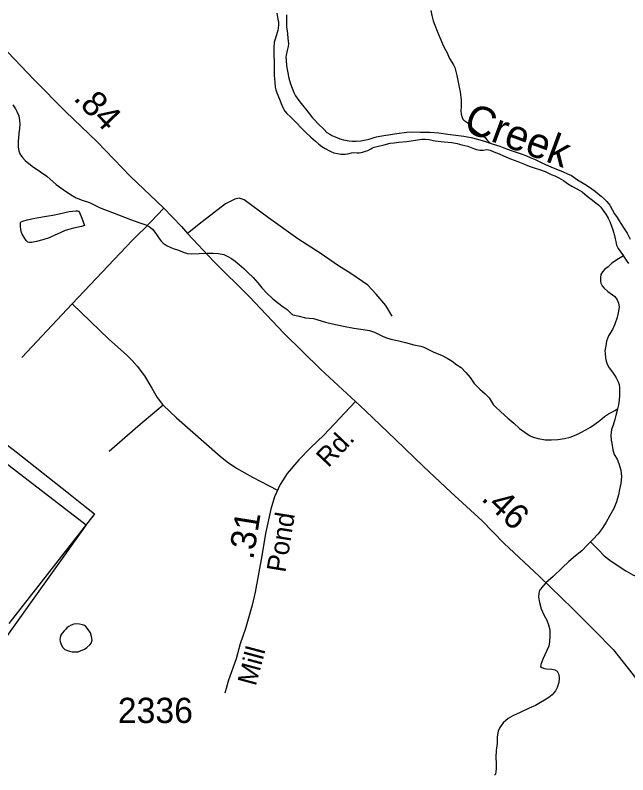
# Model space of a CAD drawing. Extents: x 2220236 to 2384410, y 720751 to 894131.
# Drawn here: x 2334853 to 2337887, y 841986 to 845750 of the extents above; entities that cross this region are included whole.
import ezdxf

# ---------------------------------------------------------------- set-up
doc = ezdxf.new("R2010")
doc.units = 0
doc.layers.add('Default', color=7, linetype='Continuous')

msp = doc.modelspace()

# ---------------------------------------------------------------- linework, layer by layer
at = {"layer": 'Default'}
for points in [[(2333435.5, 846972.6), (2333499.2, 846915.6), (2334005.3, 846400.3), (2334472.8, 845917.9), (2334638.9, 845753.4), (2334782.5, 845601.7), (2334946.6, 845429.7), (2335102.4, 845273.8), (2335258.1, 845122.8), (2335424.1, 844951.8), (2335587.6, 844795), (2335676.2, 844703.7), (2335705.6, 844668.4), (2335837.2, 844529.2), (2336012.3, 844356.4), (2336183.2, 844175.1), (2336367.3, 843995.3), (2336538.7, 843835.7)], [(2332365.2, 846024.2), (2332068.5, 845688.9), (2333452.8, 844595), (2334390.5, 843851.1), (2335203.5, 843224.5), (2334379.5, 842071.2), (2334275.1, 842714.3)], [(2336148.2, 845761), (2336154.3, 845731.1), (2336156.6, 845715.4), (2336156.8, 845701.7), (2336155.7, 845688.5), (2336153.3, 845675.3), (2336143.4, 845643.7), (2336135.7, 845615.5), (2336134.1, 845591.4), (2336134.7, 845553), (2336135, 845520.9), (2336135.4, 845487.4), (2336135.9, 845451.4), (2336138.2, 845419.3), (2336140.6, 845393.1), (2336144.4, 845380.1), (2336148.9, 845364.9), (2336161.3, 845334.9), (2336170.8, 845312.3), (2336177.7, 845295.5), (2336188, 845275.3), (2336198, 845263.5), (2336216.1, 845246.2), (2336230.4, 845234.3), (2336246.6, 845216.3), (2336268.9, 845192.6), (2336291.1, 845171.2), (2336317.4, 845145.3), (2336339.6, 845125.5), (2336356.9, 845111.5), (2336372.1, 845100), (2336387.6, 845089.8), (2336406.4, 845080), (2336416.5, 845074.5), (2336430.5, 845068.5), (2336449.1, 845064.4), (2336466.6, 845061.2), (2336486.6, 845061), (2336500.3, 845063.2), (2336518.5, 845068.9), (2336526.3, 845070.2), (2336546.4, 845067.7), (2336556.2, 845068.1), (2336572.5, 845072.1), (2336588.4, 845076.6), (2336600.4, 845080.4), (2336614.2, 845088.5), (2336622.8, 845093.8), (2336630.9, 845096.4), (2336652, 845101.6), (2336680, 845107.6), (2336709.9, 845116.1), (2336729.8, 845117.9), (2336753.7, 845120.5), (2336791.9, 845125.3), (2336813.8, 845127.9), (2336835.6, 845131.1), (2336867.6, 845135.7), (2336885, 845136.4), (2336901.8, 845134.8), (2336933.9, 845128.5), (2336977.7, 845123.1), (2337015.9, 845119.7), (2337041.8, 845114.2), (2337066, 845108.7), (2337094.2, 845100.6), (2337112.2, 845094.8), (2337128.2, 845088.9)], [(2336196.1, 845751.5), (2336196.6, 845731.8), (2336196.9, 845709.9), (2336196.9, 845691.8), (2336199.7, 845672.9), (2336201.3, 845658.2), (2336203.5, 845636.3), (2336205.9, 845608.5), (2336204.5, 845595.9), (2336200.4, 845576.1), (2336194.4, 845552.2), (2336194.2, 845542.4), (2336194.8, 845527.6), (2336197.2, 845499.8), (2336201.6, 845473.7), (2336208, 845437.9), (2336216.3, 845410.3), (2336224.4, 845388.3), (2336232.9, 845366.7), (2336241.1, 845351.3), (2336249.1, 845338.5), (2336263.3, 845320.4), (2336276.1, 845305.1), (2336297.9, 845277.5), (2336325.3, 845241.5), (2336334.6, 845231.4), (2336352.7, 845214.1), (2336383.1, 845184.1), (2336397.2, 845169.9), (2336410.7, 845160.6), (2336421.4, 845154.5), (2336437.5, 845146.9), (2336461.5, 845137.1), (2336479.7, 845132.9), (2336507.2, 845128.5), (2336523.7, 845125.9), (2336541.8, 845125.6), (2336565.6, 845128.2), (2336581.6, 845130.5), (2336605.6, 845136.4), (2336631.5, 845145), (2336643.2, 845147.8), (2336659.5, 845151.1), (2336689.2, 845155.6), (2336702.6, 845157.8), (2336731, 845162.2), (2336755.4, 845166.5), (2336778.9, 845169.1), (2336793.3, 845171.3), (2336819.1, 845173.1), (2336861.2, 845171.5), (2336907.2, 845170.1), (2336951.3, 845167), (2336995.2, 845161.6), (2337035.5, 845155.7), (2337075.4, 845150.7), (2337111.4, 845145), (2337143.6, 845135.5), (2337181.9, 845123.9), (2337205.8, 845116)], [(2336912, 845774.2), (2336916.1, 845748.1), (2336922.7, 845722.2), (2336930.8, 845700.5), (2336943.2, 845670.5), (2336956.6, 845639.2), (2336970, 845609.2), (2336978.3, 845590.8), (2336990.4, 845567.4), (2337004.9, 845535.1), (2337024.5, 845504.8), (2337031.3, 845491.9), (2337039.8, 845452.2), (2337052.7, 845393.7), (2337056.9, 845370.9), (2337058.8, 845356.2), (2337061, 845342.1), (2337061.8, 845330.7), (2337062.4, 845316.9), (2337061.6, 845296.2), (2337059.8, 845275.8), (2337062.1, 845260.1), (2337066.3, 845243.9), (2337070.3, 845235.9), (2337075.7, 845230.5), (2337090.6, 845220.3), (2337098.5, 845212.4), (2337108.8, 845200.7), (2337124.9, 845183.3), (2337137.5, 845173), (2337149.3, 845165.2), (2337161.4, 845157.5), (2337181.4, 845143.6), (2337189.7, 845133.4), (2337197.6, 845123.9), (2337205.8, 845116)], [(2334841.4, 845305.5), (2334853.7, 845285.7), (2334861.9, 845269.6), (2334870.2, 845251.9), (2334874.5, 845228.1), (2334875.2, 845210.1), (2334873.7, 845191.3), (2334871.3, 845161.7), (2334867.6, 845123.8), (2334868, 845095.9), (2334870.1, 845077.9), (2334875.9, 845064), (2334888.5, 845045.8), (2334902.9, 845030), (2334937.2, 845002.5), (2334977.4, 844974.6), (2335009.8, 844953), (2335056.1, 844912.2), (2335090.6, 844886.7), (2335126.7, 844862.6), (2335155, 844845), (2335185, 844833.8), (2335221.3, 844822.2), (2335273.5, 844796.4), (2335363.9, 844761.7), (2335424.2, 844738.6), (2335470.6, 844720.8), (2335500.5, 844711.5), (2335518.6, 844701.4), (2335532.9, 844689.8), (2335549.2, 844668.2), (2335565.3, 844644.2)], [(2337205.8, 845116), (2337215.8, 845112.2), (2337254, 845100.6), (2337286.4, 845088.8), (2337320.3, 845077), (2337354.6, 845065.3), (2337381.6, 845055.9), (2337404.3, 845046), (2337428.7, 845034.9), (2337455.1, 845022.8), (2337477.2, 845012.9), (2337509.3, 844997.8), (2337563.7, 844976.4), (2337588.8, 844964.9), (2337607.9, 844955.2), (2337637.9, 844935.1), (2337674.3, 844913.6), (2337702.6, 844894.1), (2337726.7, 844876.4), (2337740.9, 844864.5), (2337756.2, 844853), (2337771.2, 844838.8), (2337783.5, 844826.8), (2337797.7, 844809.4), (2337809.7, 844786.9), (2337822.1, 844765.4), (2337834.3, 844747.9), (2337844.5, 844731.9), (2337852.3, 844718.1), (2337867, 844695.7), (2337885.1, 844670.2), (2337899.8, 844640.6)], [(2337128.2, 845088.9), (2337138.1, 845085.3), (2337154.4, 845081.1), (2337170.5, 845081.7), (2337188.4, 845084.1), (2337206.2, 845082.2), (2337224.3, 845074.1), (2337250.7, 845062.7), (2337271.7, 845053.1), (2337306.8, 845038.7), (2337343.1, 845025.5), (2337367.1, 845015.9), (2337399.2, 845002.5), (2337423.5, 844994.3), (2337455.4, 844983.4), (2337477.8, 844975.2), (2337507.9, 844961.6), (2337525.9, 844954.2), (2337546, 844944.5), (2337568.2, 844930.6), (2337588.1, 844916.7), (2337610.4, 844902.8), (2337638.6, 844887.5), (2337660.7, 844875.3), (2337686.9, 844854.1), (2337713.3, 844833.8), (2337730.3, 844819.7), (2337741.5, 844810.4), (2337753.8, 844798.7), (2337765.9, 844782.8), (2337778.1, 844765.2), (2337790.5, 844745.1), (2337798.7, 844727.4), (2337806.9, 844704.7), (2337813.2, 844686.9), (2337817.3, 844675.6), (2337821.2, 844659.4), (2337825.5, 844641.5), (2337827.7, 844629.4), (2337829.7, 844619.7), (2337832, 844611.5), (2337840.3, 844594.5), (2337852.5, 844575.3), (2337865.8, 844557.1)], [(2336720, 844259.4), (2336689.5, 844311), (2336640.7, 844368.4), (2336600.3, 844412), (2336515.5, 844471), (2336455.1, 844508.1), (2336363.4, 844571.1), (2336252.8, 844641.5), (2336107, 844745.5), (2335986.3, 844836.1), (2335962.9, 844844.5), (2335941.1, 844839.4), (2335895, 844816), (2335779.4, 844727.1), (2335705.6, 844668.4)], [(2335182.1, 844745.1), (2335196.7, 844707.9), (2335180.8, 844703.3), (2335141.8, 844695.2), (2335118.7, 844688.3), (2335100.9, 844682.7), (2335075.1, 844671.8), (2335049.3, 844660.2), (2335021.3, 844647.6), (2334989.5, 844637.1), (2334957.7, 844628.6), (2334933.6, 844624.3), (2334924.1, 844623.9), (2334915.5, 844625.8), (2334907.6, 844634.7), (2334889.1, 844661.8), (2334884.3, 844673.8), (2334880.8, 844687.8), (2334878.8, 844705.7), (2334878.4, 844713.9), (2334879, 844722.8), (2334882.2, 844726.2), (2334890.2, 844729.8), (2334912.3, 844736.6), (2334950, 844744.8), (2335018.2, 844755.7), (2335039.4, 844758.9), (2335069.9, 844766.1), (2335119.7, 844777), (2335153.7, 844781), (2335161.9, 844781.3), (2335166.9, 844778.9), (2335171.8, 844771.9), (2335182.1, 844745.1)], [(2335589.1, 844793.5), (2335492.7, 844693.8), (2335463.4, 844665), (2335431.6, 844634.1), (2335135.4, 844319.3)], [(2335565.3, 844644.2), (2335576.7, 844629.3), (2335585.6, 844620.4), (2335595.1, 844614.2), (2335605.8, 844608.1), (2335635.9, 844594.6), (2335662.2, 844585.2), (2335690.3, 844573.8), (2335706.2, 844569.6), (2335726.3, 844568.1), (2335764.3, 844568.7), (2335804.3, 844571.3), (2335834.1, 844571.5), (2335860.5, 844569.3), (2335886.3, 844563.8), (2335906.4, 844554.1), (2335924.5, 844544), (2335942.1, 844531.6), (2335962.8, 844514.4), (2335985.3, 844495), (2336005.5, 844475.1), (2336031.8, 844449.9), (2336054.2, 844423.9), (2336074.2, 844398.5), (2336098.6, 844372.3), (2336128.9, 844345), (2336151.3, 844326.8), (2336179.5, 844305), (2336199.7, 844292), (2336219.9, 844272.2), (2336230, 844266), (2336252.2, 844260.4), (2336290.4, 844250.5), (2336330.2, 844247.2), (2336390.3, 844229.9), (2336424.5, 844220.8), (2336478.8, 844208.9), (2336530.7, 844199.6), (2336577, 844192.6), (2336608, 844187.3), (2336633, 844179.1), (2336669.2, 844160.9), (2336687.5, 844153.5), (2336713.5, 844145.7), (2336753.5, 844136.5), (2336785.7, 844128.9), (2336827.8, 844117.5), (2336862, 844109.7), (2336877.6, 844104.8), (2336894, 844096.3), (2336926.2, 844080.5), (2336964.5, 844066.3), (2336992.7, 844051.1), (2337017, 844035.7), (2337041, 844017.9), (2337061.3, 844004), (2337085.5, 843980.4), (2337105.9, 843954.9), (2337126.2, 843924.6), (2337138.9, 843912), (2337154.6, 843896.9), (2337180.8, 843873.3), (2337201, 843853.8), (2337221.3, 843821.8), (2337231, 843810.7), (2337258, 843784.6), (2337292.7, 843754.2), (2337322.6, 843729.1), (2337350.9, 843703), (2337379, 843682.2), (2337400.3, 843667.3), (2337419, 843659.2), (2337443.6, 843652.7), (2337477.6, 843646.8), (2337509.5, 843645.5), (2337541.6, 843647.8), (2337573.5, 843652.4), (2337601.5, 843660.1), (2337631.2, 843671.2), (2337655, 843682.7), (2337678.8, 843695.1), (2337702.8, 843709.2), (2337724.5, 843724.2), (2337748.4, 843742.3), (2337772.2, 843762.3), (2337792.1, 843774.6), (2337812, 843785.2), (2337823.9, 843791.3), (2337836, 843799.4)], [(2337865.8, 844557.1), (2337840.7, 844543.6), (2337809.1, 844521), (2337789.5, 844503.8), (2337773.3, 844491), (2337761.7, 844478), (2337754.3, 844465.6), (2337751.9, 844450.7), (2337752.1, 844439.9), (2337752, 844432.7), (2337754.1, 844421.9), (2337760.5, 844410), (2337769.1, 844399.6), (2337788.6, 844380.7), (2337810.9, 844365.2), (2337823.1, 844356.8), (2337835.3, 844339.3), (2337840.9, 844323.1), (2337844.2, 844305.2), (2337841.8, 844283.7), (2337834.2, 844252.9), (2337822.8, 844218.9), (2337811.1, 844192.9), (2337791.4, 844160.9), (2337781.6, 844134.2), (2337777.9, 844112.7), (2337774.1, 844086.3), (2337774.6, 844074.2), (2337776.7, 844052.9), (2337780.7, 844036.7), (2337785, 844020.5), (2337795.2, 844002.8), (2337811.5, 843981.2), (2337821.6, 843966.8), (2337829.7, 843953.4), (2337840.1, 843933.1), (2337843.9, 843920.1), (2337846.5, 843903.2), (2337847, 843867.1), (2337845.1, 843843), (2337841.4, 843819.3), (2337836, 843799.4)], [(2337865.8, 844557.1), (2337866.5, 844555.5), (2337878.7, 844536.3), (2337890.9, 844520.4)], [(2335135.4, 844319.3), (2334886.3, 844054.5)], [(2335135.4, 844319.3), (2335317.1, 844145.7), (2335403.8, 844067.9), (2335432.3, 844038.8), (2335457.6, 844011.2), (2335492.6, 843963.2), (2335530.1, 843902.7), (2335556.8, 843856.3), (2335582.6, 843821.6), (2335586.5, 843817.9)], [(2336538.7, 843835.7), (2336381.2, 843669.5), (2336316.2, 843607.2), (2336257.2, 843546.6), (2336199.3, 843479.4), (2336166.1, 843424.3), (2336137.7, 843363.1), (2336118.6, 843302.9), (2336091.9, 843181.9), (2336073.9, 843070.9), (2336041.1, 842890.8), (2336027, 842827.2), (2335993.1, 842711.8), (2335966.9, 842634.7), (2335947.2, 842561.1), (2335910, 842454.5), (2335891.5, 842391.1)], [(2336538.7, 843835.7), (2336587.8, 843790), (2336737.4, 843647.9), (2336875, 843513.4), (2337010.4, 843387.1), (2337166.1, 843245), (2337273.5, 843134.3), (2337449.3, 842968.6), (2337613.2, 842810.7), (2337722.3, 842701.4), (2337814.7, 842607.1), (2337914.1, 842481.4), (2338209.8, 842060.7)], [(2335586.5, 843817.9), (2335460.4, 843711.6), (2335318.2, 843587.5)], [(2335586.5, 843817.9), (2335652.2, 843755.8), (2335867.9, 843565.8), (2335902.1, 843537.6), (2335948.5, 843506.2), (2336029, 843460.4), (2336152.9, 843395.8)], [(2337836, 843799.4), (2337835.8, 843797.7), (2337828.2, 843766.9), (2337822.4, 843746.9), (2337814.7, 843718.7), (2337807.1, 843697.1), (2337804.3, 843683.2), (2337803.3, 843669), (2337805.6, 843644.5), (2337807.9, 843629.2), (2337814.1, 843597.3), (2337820.3, 843572.9), (2337834.4, 843550.5), (2337842.8, 843528.8), (2337852.4, 843495.4), (2337855.7, 843463.7), (2337852.2, 843429.1), (2337846.5, 843399.3), (2337841, 843373.5), (2337831.2, 843338.7), (2337817.5, 843305.3), (2337797.9, 843271), (2337780.5, 843238.1), (2337760.8, 843206.1), (2337741.2, 843180.1), (2337713.5, 843151.7), (2337703.4, 843141.4)], [(2334815.2, 843619.4), (2334856.8, 843586.4), (2335116, 843381.3), (2335182, 843329.1), (2335245.2, 843279.1), (2335241.5, 843274.4), (2334820.5, 842735.9)], [(2334815.2, 843619.4), (2334856.8, 843586.4), (2335116, 843381.3), (2335182, 843329.1), (2335245.2, 843279.1), (2335241.5, 843274.4), (2334820.5, 842735.9)], [(2337703.4, 843141.4), (2337687.7, 843125.3), (2337660, 843095.3), (2337628.5, 843070.4), (2337594.9, 843042.8), (2337563, 843011.9), (2337517.8, 842969.1), (2337482, 842937.1), (2337460.4, 842912.6), (2337450.4, 842899), (2337446.7, 842886.4), (2337444.9, 842866.6), (2337449.2, 842840.5), (2337457.7, 842809.1), (2337473.9, 842775.3), (2337485.6, 842752.8), (2337494.5, 842729.2), (2337500.7, 842704.8), (2337501.3, 842675.3), (2337499.5, 842647.3), (2337495.8, 842623.5), (2337466.6, 842559), (2337456.9, 842532.3), (2337455, 842522.4), (2337461.1, 842517.1), (2337474.8, 842512.7), (2337485, 842510.5), (2337511.3, 842509.3), (2337525.3, 842505.6), (2337537.3, 842499.5), (2337545.5, 842483.4), (2337547.6, 842465.5), (2337545.9, 842443.4), (2337538.3, 842419.1), (2337528.5, 842401.7), (2337512.6, 842383), (2337496.7, 842369.2), (2337475, 842355.2), (2337455.1, 842344.5), (2337429.4, 842330.3), (2337399.4, 842316), (2337353.7, 842295.1), (2337317.9, 842278.8), (2337294.2, 842264.7), (2337270.4, 842244.1), (2337252.7, 842220.4), (2337244.9, 842202), (2337241.1, 842173.9), (2337239.6, 842140.4), (2337236, 842105.8), (2337234.5, 842071.9), (2337234.6, 842044), (2337235.1, 842016.2), (2337233.4, 842002.3), (2337231.3, 841989.7), (2337227.6, 841984)], [(2337703.4, 843141.4), (2337742.2, 843100.3), (2337770.6, 843072), (2337798.4, 843050.1), (2337839, 843021.6), (2337877.4, 842997.6), (2337911.6, 842977.6), (2337943.7, 842964.2), (2337989.7, 842954.6), (2338021.8, 842947.7), (2338047.9, 842943.8), (2338073.8, 842944.2), (2338102, 842946), (2338122.2, 842949.5)], [(2335233.5, 842653.1), (2335231.4, 842671.1), (2335225.1, 842688.9), (2335214.9, 842706.5), (2335202.8, 842720.8), (2335195.4, 842725.4), (2335186.7, 842729.3), (2335170.8, 842732.6), (2335155, 842733.6), (2335142.6, 842732.4), (2335130.7, 842727), (2335118.5, 842720.6), (2335110.8, 842715.4), (2335103.2, 842707.8), (2335095.1, 842699.3), (2335085.4, 842687.4), (2335079.2, 842677.3), (2335075, 842667.3), (2335073.5, 842657.4), (2335075.6, 842646), (2335079.8, 842631.4), (2335088.9, 842617), (2335098.2, 842607.5), (2335107.5, 842603), (2335121.8, 842598.6), (2335134.4, 842595.9), (2335151.5, 842594.9), (2335164.3, 842596.1), (2335176.3, 842599.9), (2335195.3, 842608.9), (2335208.1, 842616.9), (2335222.6, 842629.7), (2335230.7, 842640.8), (2335232.7, 842647.5), (2335233.5, 842653.1)]]:
    msp.add_lwpolyline(points, dxfattribs=at)

# ---------------------------------------------------------------- texts
for s, height, rotation, p in [('.84', 125, 314.1267, (2335137.3, 845335.3)), ('Creek', 150, 339.7278, (2337067, 845178.2)), ('Rd.', 95, 46.547, (2336403.7, 843504.9)), ('.46', 125, 316.6938, (2337156.6, 843350.5)), ('.31', 125, 80.771, (2336031.6, 843049.1)), ('Pond', 95, 80.771, (2336191.2, 842985.3)), ('Mill', 95, 75.0453, (2336044.2, 842422.5))]:
    msp.add_text(s, height=height, rotation=rotation, dxfattribs=at).set_placement(p)
msp.add_text('2336', height=125, dxfattribs=at).set_placement((2335361.2, 842242.8))

doc.saveas('drawing.dxf')
